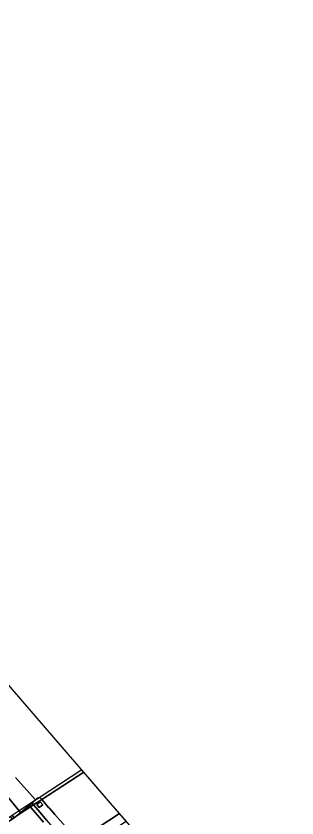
# Model space of a CAD drawing. Extents: x 155018 to 156648, y 383979 to 385733.
# Drawn here: x 156041.5 to 156099.9, y 385352.5 to 385519.3 of the extents above; entities that cross this region are included whole.
import ezdxf

# ---------------------------------------------------------------- set-up
doc = ezdxf.new("R2010")
doc.units = 0
for name, color, linetype in [('IMGEO_Berm_open', 7, 'Continuous'), ('IMGEO_Dek', 7, 'Continuous'), ('IMGEO_Loofbos', 7, 'Continuous'), ('IMGEO_Muur', 7, 'Continuous'), ('IMGEO_Pijler', 7, 'Continuous'), ('IMGEO_Rijbaan_regionaal_gesloten', 7, 'Continuous'), ('IMGEO_Terreindeel_open', 7, 'Continuous'), ('IMGEO_Verkeerseiland_gesloten', 7, 'Continuous'), ('IMGEO_Waterloop', 7, 'Continuous')]:
    doc.layers.add(name, color=color, linetype=linetype)

msp = doc.modelspace()

# ---------------------------------------------------------------- linework, layer by layer
at = {"layer": 'IMGEO_Berm_open'}
msp.add_lwpolyline([(156047.18, 385351.62), (156044.18, 385355.08), (156042.4, 385353.59), (156041.54, 385352.87), (156041.12, 385352.52), (156041.08, 385352.57), (156040.69, 385353.04), (156040.23, 385352.74), (156040.3, 385352.67), (156040.64, 385352.28)], dxfattribs=at)
at = {"layer": 'IMGEO_Dek'}
msp.add_lwpolyline([(156064.38, 385351.87), (156061.16, 385355.59), (156055.18, 385362.53), (156046.3, 385356.72), (156045.3, 385356.06), (156042.1, 385353.96), (156040.69, 385353.04), (156040.23, 385352.74), (156037.17, 385350.73)], dxfattribs=at)
at = {"layer": 'IMGEO_Loofbos'}
for points in [[(156040.69, 385353.04), (156041.08, 385352.57), (156041.12, 385352.52), (156041.54, 385352.87), (156042.4, 385353.59), (156042.1, 385353.96), (156039.29, 385357.43), (156035.54, 385360.3), (156032.55, 385362.07), (156026.21, 385364.33), (156021.11, 385367.17), (156018.35, 385369.02), (156007.29, 385381.87), (155994.1, 385396.89), (155982.46, 385410.31), (155963.88, 385431.95), (155947.34, 385451.5), (155904.78, 385500), (155879.18, 385529.67), (155775.18, 385649.31), (155766.71, 385659.66), (155748.52, 385682.4)], [(156039.29, 385357.43), (156042.1, 385353.96), (156042.4, 385353.59), (156044.18, 385355.08), (156044.8, 385355.59), (156045.3, 385356.06), (156045.55, 385356.29), (156041.4, 385360.9)]]:
    msp.add_lwpolyline(points, dxfattribs=at)
at = {"layer": 'IMGEO_Muur'}
msp.add_lwpolyline([(156055.58, 385362.07), (156055.18, 385362.53), (156046.3, 385356.72), (156045.3, 385356.06), (156042.1, 385353.96), (156040.69, 385353.04), (156040.23, 385352.74), (156037.17, 385350.73), (156036.69, 385350.42), (156031.8, 385347.22), (156032.22, 385346.76), (156033.95, 385347.9), (156037.65, 385350.32), (156040.64, 385352.28), (156041.08, 385352.57), (156041.54, 385352.87), (156045.12, 385355.21), (156046.84, 385356.34)], close=True, dxfattribs=at)
at = {"layer": 'IMGEO_Pijler'}
for points in [[(156045.89, 385356.6), (156045.55, 385356.29), (156045.3, 385356.06), (156044.8, 385355.59), (156045.12, 385355.21), (156046.47, 385353.63), (156047.82, 385352.04), (156050.43, 385348.97), (156052.5, 385346.53), (156053.85, 385344.95), (156054.11, 385344.63), (156055.15, 385345.65), (156055.31, 385345.8), (156055.37, 385345.88), (156055.43, 385346), (156055.47, 385346.15), (156055.47, 385346.3), (156055.43, 385346.43), (156055.36, 385346.56), (156055.29, 385346.65), (156054.33, 385347.75), (156052.23, 385350.16), (156049.58, 385353.21)], [(156049.58, 385353.21), (156048.35, 385354.61), (156048.33, 385354.64), (156046.84, 385356.34), (156046.71, 385356.49)]]:
    msp.add_lwpolyline(points, dxfattribs=at)
for points in [[(156046.5, 385355.87), (156045.77, 385355.32), (156046.29, 385354.71), (156047.02, 385355.26)], [(156046.29, 385354.71), (156045.77, 385355.32), (156046.5, 385355.87), (156047.02, 385355.26)]]:
    msp.add_lwpolyline(points, close=True, dxfattribs=at)
for centre, radius, start, end in [((156046.24, 385356.12), 0.6, 84.1506, 126.2431), ((156046.22, 385356.1), 0.62, 38.7447, 82.835)]:
    msp.add_arc(centre, radius, start, end, dxfattribs=at)
at = {"layer": 'IMGEO_Rijbaan_regionaal_gesloten'}
msp.add_lwpolyline([(156063.02, 385353.44), (156061.16, 385355.59), (156055.58, 385362.07), (156046.84, 385356.34), (156045.12, 385355.21), (156041.54, 385352.87), (156041.08, 385352.57), (156040.64, 385352.28), (156037.65, 385350.32), (156033.95, 385347.9), (156032.22, 385346.76), (156033.71, 385345.16), (156034.07, 385344.78), (156034.8, 385344), (156035.14, 385343.64), (156039.92, 385338.14), (156043.98, 385340.85), (156045.08, 385341.59), (156048.02, 385343.54), (156050, 385344.86), (156051.91, 385346.14), (156054.33, 385347.75)], close=True, dxfattribs=at)
at = {"layer": 'IMGEO_Terreindeel_open'}
msp.add_lwpolyline([(156047.82, 385352.04), (156046.47, 385353.63), (156045.12, 385355.21), (156044.8, 385355.59), (156044.18, 385355.08), (156047.18, 385351.62)], dxfattribs=at)
at = {"layer": 'IMGEO_Verkeerseiland_gesloten'}
msp.add_lwpolyline([(156064.38, 385351.87), (156063.02, 385353.44), (156054.33, 385347.75), (156051.91, 385346.14), (156050, 385344.86), (156048.02, 385343.54), (156045.08, 385341.59), (156043.98, 385340.85), (156039.92, 385338.14), (156040.07, 385337.98), (156040.94, 385336.99), (156041.3, 385336.57), (156045.32, 385339.28), (156046.41, 385340.01), (156049.35, 385341.96), (156051.33, 385343.28), (156053.27, 385344.57), (156055.43, 385346), (156064.38, 385351.87)], close=True, dxfattribs=at)
at = {"layer": 'IMGEO_Waterloop'}
for points in [[(156061.16, 385355.59), (156047.64, 385371.29), (155736.49, 385732.72)], [(156041.4, 385360.9), (156045.55, 385356.29), (156045.89, 385356.6)], [(156046.71, 385356.49), (156046.84, 385356.34), (156048.33, 385354.64), (156048.35, 385354.61), (156049.58, 385353.21), (156052.23, 385350.16)], [(156648.24, 384678.4), (156061.16, 385355.59)]]:
    msp.add_lwpolyline(points, dxfattribs=at)
for centre, radius, start, end in [((156046.24, 385356.12), 0.6, 84.1506, 126.2431), ((156046.22, 385356.1), 0.62, 38.7447, 82.835)]:
    msp.add_arc(centre, radius, start, end, dxfattribs=at)

doc.saveas('drawing.dxf')
